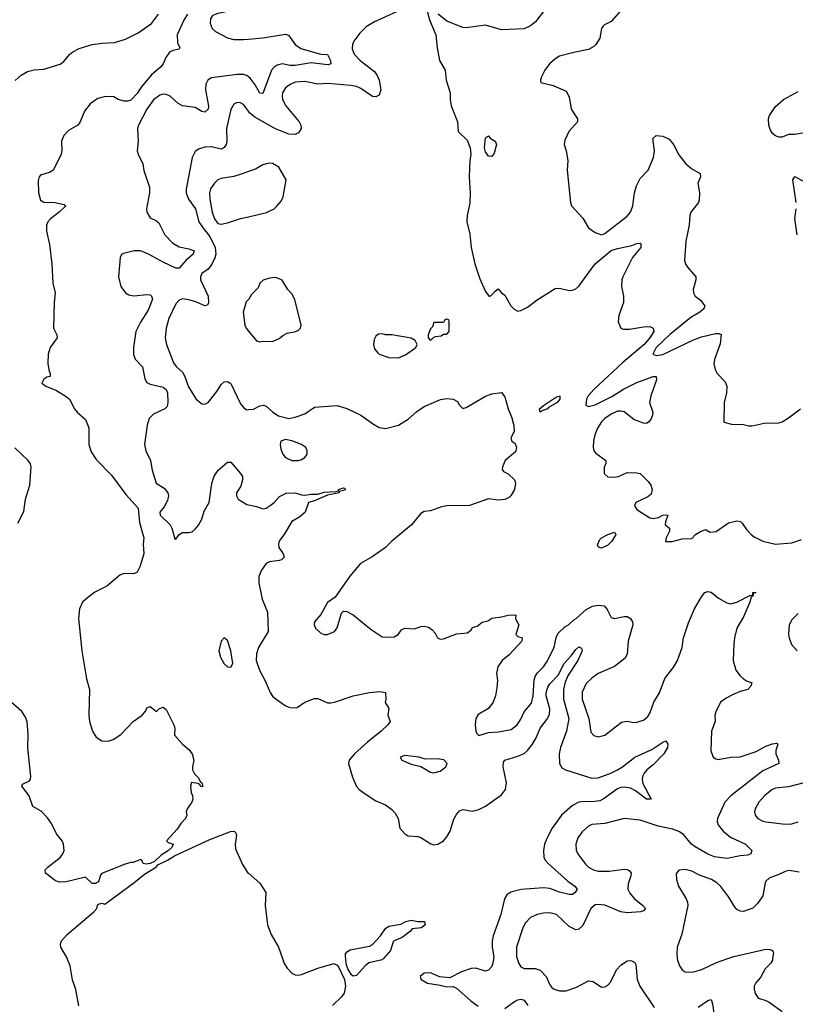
# Model space of a CAD drawing. Header units: inches. Extents: x 2057696 to 2160536, y 827480 to 1016834.
# Tile 260 of 422: x 2128581 to 2133392, y 929717 to 935824. Entities that reach past the tile are written whole.
import ezdxf

# ---------------------------------------------------------------- set-up
doc = ezdxf.new("R2010")
doc.units = ezdxf.units.IN
doc.header["$MEASUREMENT"] = 0
for name, color, linetype in [('C1922', 7, 'Continuous'), ('C1923', 7, 'Continuous'), ('C1932', 7, 'Continuous'), ('C1933', 7, 'Continuous')]:
    doc.layers.add(name, color=color, linetype=linetype)

msp = doc.modelspace()

# ---------------------------------------------------------------- linework, layer by layer
at = {"layer": 'C1922', "color": 5, "elevation": 380}
msp.add_lwpolyline([(2128947.2, 929707.2), (2128928.8, 929808.8), (2128909.2, 929869.2), (2128894.6, 929954.6), (2128875, 930000)], dxfattribs=at)
at = {"layer": 'C1923', "color": 5}
for points, elevation in [([(2130000, 936268.2), (2129990, 936266.6), (2129948.6, 936250), (2129927.9, 936230), (2129890, 936170.7), (2129870, 936124.5), (2129855.6, 936070), (2129857.3, 936030), (2129867.2, 936007.2), (2129910.1, 935950), (2129917.5, 935930), (2129915.9, 935904.1), (2129908.5, 935891.5), (2129890, 935879.9), (2129810, 935863.4), (2129777.7, 935850), (2129764, 935830), (2129761.9, 935801.9), (2129774.7, 935770), (2129796, 935750), (2129870, 935711), (2129910, 935700.4), (2129970, 935701), (2130000, 935703.9)], 420), ([(2129622.5, 935857.5), (2129599.2, 935820.8), (2129557.5, 935730), (2129560.2, 935680.2), (2129574, 935650), (2129570, 935642), (2129530, 935632.3), (2129510, 935622), (2129486.7, 935590), (2129470.4, 935550), (2129454.9, 935530), (2129398.2, 935481.8), (2129334.8, 935405.2), (2129310, 935366.5), (2129270, 935325.6), (2129250, 935319), (2129230, 935318.9), (2129192.8, 935330), (2129164.8, 935344.8), (2129112.4, 935347.6), (2129064.8, 935335.2), (2129017.2, 935302.8), (2128983.8, 935256.2), (2128955.4, 935190), (2128941.5, 935170), (2128883.5, 935136.5), (2128854.8, 935105.2), (2128840.6, 935070), (2128842.4, 935010), (2128837.8, 934990), (2128790, 934893.7), (2128770, 934878), (2128710, 934859.3), (2128701.5, 934850), (2128694.8, 934825.2), (2128696.6, 934750), (2128710, 934705.2), (2128730, 934692.4), (2128798.8, 934690), (2128856.9, 934676.9), (2128867.3, 934670), (2128826, 934630), (2128771.2, 934588.8), (2128755.6, 934570), (2128747, 934550), (2128747.9, 934512.1), (2128765.4, 934430), (2128779.5, 934310), (2128787.3, 934190), (2128801.1, 934130), (2128794.2, 934070), (2128790.2, 933910.2), (2128811.7, 933870), (2128812.7, 933850), (2128770.2, 933790), (2128757.5, 933750), (2128755.8, 933690), (2128762.9, 933642.9), (2128770.4, 933630), (2128770.5, 933610), (2128750, 933606), (2128730, 933594.5), (2128719.3, 933570), (2128743.8, 933550), (2128810, 933523), (2128870, 933487.5), (2128890.2, 933470), (2128921.1, 933410), (2128937, 933390), (2128990, 933344.1), (2129010, 933292.7), (2129010.1, 933190), (2129023.9, 933143.9), (2129055, 933095), (2129150, 932998.7), (2129238.9, 932878.9), (2129315.1, 932795), (2129324.4, 932704.4), (2129351.5, 932610), (2129346.6, 932570), (2129350, 932510), (2129326.8, 932430), (2129310, 932397.7), (2129290, 932387.6), (2129230, 932387.9), (2129201.3, 932378.7), (2129120.6, 932310), (2129047.1, 932272.9), (2129001.8, 932238.2), (2128971.2, 932210), (2128952.3, 932170), (2128945, 932110), (2128966, 931910), (2128996.3, 931736.3), (2129014, 931670), (2129009.3, 931510), (2129014.7, 931470), (2129031.8, 931411.8), (2129054.4, 931374.4), (2129090, 931350.4), (2129130, 931348.7), (2129160.1, 931359.9), (2129208.9, 931391.1), (2129283.9, 931470), (2129340.5, 931510), (2129362.5, 931537.5), (2129370, 931556), (2129390, 931564.7), (2129430, 931532), (2129449.1, 931550.9), (2129470, 931560.7), (2129490, 931544.9), (2129536.5, 931450), (2129543.2, 931430), (2129540.5, 931390), (2129543.7, 931383.7), (2129590, 931330.8), (2129630, 931298), (2129650.6, 931270), (2129660.7, 931230), (2129652.7, 931190), (2129653.4, 931170), (2129665.5, 931145.5), (2129690, 931121), (2129699.6, 931099.6), (2129710.8, 931090), (2129718, 931070), (2129710, 931065.2), (2129702, 931070), (2129699, 931079), (2129686, 931086), (2129647.1, 931092.9), (2129640.4, 931070), (2129644.9, 931030), (2129653, 931010), (2129654.5, 930990), (2129649.4, 930970.6), (2129620.3, 930930), (2129613.4, 930910), (2129617.3, 930890), (2129610.5, 930870), (2129581.3, 930838.7), (2129558, 930802), (2129492, 930730), (2129501, 930721), (2129532, 930710), (2129524.7, 930690), (2129504.7, 930670), (2129458.5, 930641.5), (2129418, 930602), (2129390.6, 930589.4), (2129366, 930586), (2129346, 930590), (2129338, 930610), (2129330, 930615.3), (2129284.7, 930595.3), (2129270, 930596), (2129230, 930582.9), (2129090, 930527.6), (2129082.4, 930517.6), (2129070, 930475.6), (2129050, 930466.6), (2129030, 930465.7), (2128990, 930506), (2128870, 930475.7), (2128830, 930473.2), (2128803.2, 930483.2), (2128741.8, 930530), (2128739.1, 930550), (2128757.6, 930570), (2128832.2, 930627.8), (2128848.8, 930650), (2128856.2, 930670), (2128851.8, 930710), (2128843.4, 930730), (2128810, 930774.2), (2128778.1, 930838.1), (2128753.4, 930873.4), (2128713.8, 930913.8), (2128663.1, 930943.1), (2128639.5, 931010), (2128593.3, 931070), (2128598.9, 931081.1), (2128610, 931089.2), (2128638.9, 931101.1), (2128647.6, 931112.5), (2128649.5, 931130), (2128631.8, 931308.2), (2128634.2, 931390), (2128626.4, 931470), (2128617.5, 931497.5), (2128593.6, 931533.6), (2128507.2, 931610)], 380), ([(2128553.9, 935446.1), (2128590, 935480.2), (2128630, 935503.6), (2128670, 935512.1), (2128730, 935517.1), (2128831.3, 935548.7), (2128854.6, 935565.4), (2128890, 935608.8), (2128910, 935625.7), (2128950, 935645.7), (2129030.3, 935670.3), (2129090, 935678.6), (2129170, 935682.6), (2129237.3, 935702.7), (2129316.6, 935743.4), (2129398.7, 935801.3), (2129442, 935858)], 380), ([(2130000, 935470.1), (2129990, 935478.2), (2129970, 935484.9), (2129930, 935484.7), (2129770, 935462.9), (2129748.2, 935450), (2129735.7, 935424.3), (2129734.5, 935390), (2129751.4, 935288.6), (2129750, 935269.5), (2129730, 935249.8), (2129710, 935255.5), (2129670, 935278.6), (2129589.9, 935289.9), (2129564.1, 935304.1), (2129514.3, 935350), (2129490, 935360.3), (2129470, 935362.2), (2129450, 935356.8), (2129410, 935326), (2129370.1, 935270), (2129317.6, 935170), (2129311.3, 935150), (2129315.8, 935070), (2129310.3, 935010), (2129315.2, 934990), (2129344, 934930), (2129350.5, 934889.5), (2129386.2, 934786.2), (2129386.2, 934750), (2129368.2, 934650), (2129369.2, 934630), (2129390, 934594.9), (2129430, 934577.2), (2129445, 934565), (2129480.6, 934490), (2129530, 934438), (2129570, 934415.9), (2129630, 934403.5), (2129663.7, 934390), (2129657.3, 934370), (2129610.9, 934330), (2129570, 934283.5), (2129550, 934283.5), (2129470, 934319.7), (2129380.8, 934370), (2129330, 934390.7), (2129290.1, 934389.9), (2129225.4, 934374.6), (2129213, 934367), (2129203.7, 934350), (2129194.7, 934230), (2129207.6, 934170), (2129237.1, 934130), (2129258, 934118), (2129290, 934111.2), (2129370, 934120.5), (2129390, 934116.9), (2129398.5, 934110), (2129405, 934090), (2129378.2, 934021.8), (2129330, 933948.4), (2129300.9, 933890), (2129286.7, 933790), (2129287.2, 933747.2), (2129298, 933718), (2129342.6, 933670), (2129357.1, 933597.1), (2129370, 933573.4), (2129390, 933563), (2129470, 933545.5), (2129490.5, 933530.5), (2129497.5, 933510), (2129500.8, 933450), (2129495.5, 933424.5), (2129480.5, 933410), (2129410, 933378.2), (2129384.4, 933350), (2129372, 933308), (2129354.2, 933190), (2129363.8, 933150), (2129392.9, 933090), (2129402.9, 933030), (2129427.6, 932950), (2129477.6, 932917.6), (2129499.4, 932890), (2129503.7, 932870), (2129498.2, 932841.8), (2129478, 932802), (2129450.2, 932770), (2129451.5, 932750), (2129514.3, 932690), (2129525.2, 932670), (2129544, 932604), (2129550, 932601), (2129569.6, 932630.4), (2129590, 932643.8), (2129630, 932642.3), (2129650, 932647.4), (2129670, 932663.1), (2129690.7, 932689.3), (2129710, 932724.9), (2129724.6, 932775.4), (2129755.8, 932830), (2129773, 932947.1), (2129786.7, 932993.3), (2129812.6, 933030), (2129870, 933079.5), (2129890, 933079.1), (2129950.3, 933010), (2129962.4, 932990), (2129963, 932970), (2129953, 932930), (2129925.2, 932890), (2129926, 932870), (2129936.9, 932850), (2129990, 932816.5), (2130000, 932814.5)], 420), ([(2130000, 935256.3), (2129970, 935297.4), (2129950, 935308.2), (2129930, 935309.7), (2129910, 935300.5), (2129890, 935266), (2129863.7, 935150), (2129866.5, 935070), (2129861.7, 935050), (2129850, 935031.8), (2129830, 935021.7), (2129770, 935035.1), (2129730, 935034.3), (2129690, 935021.3), (2129670, 935007), (2129650.2, 934969.8), (2129612.9, 934772.9), (2129612.6, 934750), (2129629.1, 934710), (2129670.8, 934650.8), (2129692, 934570), (2129718.3, 934530), (2129759.8, 934479.8), (2129794.4, 934410), (2129798.1, 934370), (2129792.4, 934347.6), (2129773, 934307), (2129750, 934276.2), (2129710.3, 934250), (2129701.6, 934230), (2129703.2, 934210), (2129749.2, 934110), (2129752.6, 934067.4), (2129746.6, 934053.4), (2129730, 934048.2), (2129673.8, 934073.8), (2129630, 934086.9), (2129590, 934092.2), (2129570, 934083.9), (2129550, 934061.3), (2129505.6, 933970), (2129489.3, 933910), (2129483.8, 933850), (2129492.2, 933810), (2129535.1, 933695.1), (2129552.4, 933672.4), (2129590, 933638), (2129606, 933610), (2129626.7, 933550), (2129650, 933508.8), (2129675.9, 933470), (2129710, 933441.3), (2129730, 933439.7), (2129750.7, 933449.3), (2129803.1, 933516.9), (2129830, 933560.5), (2129850, 933577), (2129870, 933580.3), (2129890, 933568), (2129950, 933440.3), (2129970, 933417.6), (2129990, 933404.9), (2130000, 933405.9)], 440), ([(2130000, 934882), (2129954.3, 934865.7), (2129910, 934851.6), (2129830, 934839), (2129810, 934829.9), (2129789, 934811), (2129764.5, 934775.5), (2129757.9, 934750), (2129759.9, 934710), (2129775.2, 934630), (2129790, 934587.8), (2129810, 934560.6), (2129830, 934555), (2129870, 934564), (2129950, 934591), (2130000, 934602.1)], 460), ([(2130000, 934087.9), (2129986.4, 934073.6), (2129966.8, 934010), (2129978, 933930), (2129986, 933910), (2130000, 933892.8)], 460), ([(2128570, 932702), (2128606.1, 932773.9), (2128617.4, 932850), (2128643.7, 932936.3), (2128652.4, 933050), (2128648, 933070), (2128633, 933090), (2128550, 933168.2)], 380), ([(2128875, 930000), (2128870.4, 930010.4), (2128835.9, 930070), (2128833.6, 930090), (2128840.5, 930110), (2128875.7, 930150), (2129041.7, 930290), (2129059, 930310), (2129063.5, 930330), (2129070, 930338.3), (2129090, 930344.8), (2129110, 930337.3), (2129289.6, 930470), (2129355.7, 930524.3), (2129429.2, 930570), (2129438, 930582), (2129498, 930610), (2129541.6, 930638.4), (2129760.6, 930739.4), (2129888.2, 930788.2), (2129910.8, 930790), (2129920.9, 930780.9), (2129926.7, 930766.7), (2129917.7, 930710), (2129920.4, 930680.4), (2129963.4, 930583.4), (2129994.6, 930534.6), (2130000, 930529.7)], 380)]:
    msp.add_lwpolyline(points, dxfattribs=dict(at, elevation=elevation))
at = {"layer": 'C1923', "color": 5, "elevation": 420}
msp.add_lwpolyline([(2129850, 931989.2), (2129830, 931969), (2129815.8, 931910), (2129826.7, 931870), (2129850, 931827.7), (2129870, 931810.7), (2129890, 931806.8), (2129903.7, 931830), (2129891.2, 931908.8), (2129870, 931972.7)], close=True, dxfattribs=at)
at = {"layer": 'C1932', "color": 5}
for points, elevation in [([(2130210.6, 930000), (2130221.3, 929970), (2130239.8, 929939.8), (2130270, 929908.8), (2130290, 929899), (2130310, 929897.6), (2130330, 929901.1), (2130430, 929940.2), (2130530, 929968.7), (2130550, 929960.2), (2130559.3, 929950), (2130596.3, 929870), (2130601.7, 929830), (2130593.8, 929786.2), (2130577.9, 929762.1), (2130522, 929710)], 380), ([(2130836.7, 930000), (2130830, 929992.6), (2130747.1, 929972.9), (2130724.4, 929955.6), (2130670, 929895.7), (2130650, 929891.9), (2130639.7, 929899.7), (2130616.3, 929936.3), (2130606.9, 929966.9), (2130603.1, 930000)], 380), ([(2131520.6, 930000), (2131519.8, 929990), (2131508.8, 929951.2), (2131490, 929928.5), (2131470, 929922.2), (2131410, 929941.2), (2131381.4, 929938.6), (2131321.8, 929918.2), (2131250, 929881.2), (2131186, 929886), (2131130, 929911.6), (2131090, 929909), (2131064.7, 929890), (2131072, 929870), (2131110, 929847.7), (2131190, 929836.3), (2131230, 929824.9), (2131270, 929827.3), (2131290, 929817.3), (2131378.5, 929738.6), (2131424.8, 929704.8)], 420), ([(2131666.6, 930000), (2131674.3, 929974.3), (2131689.3, 929949.3), (2131710, 929939.1), (2131778.5, 929938.5), (2131810, 929929.1), (2131846.2, 929890), (2131870, 929837.1), (2131881.5, 929821.5), (2131896.3, 929810), (2131930, 929800.2), (2131970, 929800.6), (2132030, 929820.2), (2132110, 929861.6), (2132137.9, 929857.9), (2132190, 929823.1), (2132210, 929824.9), (2132230, 929834.9), (2132245.7, 929854.3), (2132282.3, 929930), (2132310, 929960.3), (2132350, 929985.5), (2132370, 929987.7), (2132383.4, 929983.4), (2132395.8, 929975.8), (2132403, 929963), (2132412.2, 929870), (2132427.5, 929830), (2132515.9, 929695.9)], 440), ([(2132660.2, 930000), (2132661.3, 929990), (2132674.6, 929954.6), (2132690.7, 929930), (2132710, 929917.1), (2132755.2, 929915.2), (2132812.4, 929932.4), (2132903.9, 929976.1), (2132974.1, 930000)], 460), ([(2133251.5, 930000), (2133250, 929989.6), (2133238.6, 929970), (2133204.3, 929935.7), (2133177.1, 929882.9), (2133148.1, 929850), (2133136.8, 929830), (2133136.3, 929810), (2133143.6, 929783.6), (2133159.5, 929759.5), (2133170, 929751.7), (2133210, 929741.1), (2133230.6, 929730), (2133310, 929672.2)], 460), ([(2131590, 929690.2), (2131650, 929734.6), (2131670, 929744.8), (2131690, 929748.4), (2131710, 929742.3), (2131733.2, 929710)], 420), ([(2132790, 929698), (2132850, 929740.4), (2132870, 929746), (2132878.9, 929718.9), (2132890.3, 929630)], 440)]:
    msp.add_lwpolyline(points, dxfattribs=dict(at, elevation=elevation))
at = {"layer": 'C1933', "color": 5}
for points, elevation in [([(2130990, 935906.5), (2130782.6, 935810), (2130730, 935779), (2130690, 935740.4), (2130654.2, 935690), (2130645.2, 935670), (2130643.8, 935643.8), (2130655.8, 935610), (2130693.8, 935570), (2130782.2, 935502.2), (2130798.9, 935478.9), (2130810.7, 935449.3), (2130821.2, 935390), (2130810, 935355.1), (2130790, 935345.1), (2130770, 935348.3), (2130697.8, 935397.8), (2130670, 935408.7), (2130635, 935415), (2130491.6, 935428.4), (2130430, 935425.2), (2130350, 935440.2), (2130290, 935435.7), (2130258.2, 935421.8), (2130230, 935400.4), (2130212.1, 935370), (2130208.6, 935350), (2130211.8, 935330), (2130231.6, 935290), (2130313.6, 935190), (2130324.7, 935170), (2130327.9, 935150), (2130310, 935122.4), (2130290, 935112.8), (2130250, 935114.9), (2130167.2, 935147.2), (2130039.3, 935219.3), (2130006.9, 935246.9), (2130000, 935256.3)], 440), ([(2131101.9, 935901.9), (2131123, 935823), (2131162, 935730), (2131170.4, 935650.4), (2131185.3, 935570), (2131220.4, 935510), (2131226, 935450), (2131250.3, 935370), (2131250.3, 935330), (2131258.3, 935290), (2131297, 935190), (2131301.6, 935130), (2131356.6, 935076.6), (2131375.5, 935030), (2131378.7, 934990), (2131372.9, 934950), (2131369.1, 934850), (2131375.6, 934750), (2131373.5, 934686.5), (2131356.5, 934610), (2131354, 934570), (2131372.8, 934492.8), (2131382.3, 934410), (2131404.9, 934310), (2131436, 934216), (2131470, 934138.8), (2131492.5, 934107.5), (2131506.3, 934113.7), (2131530, 934141), (2131550, 934154.8), (2131570.5, 934130.5), (2131590, 934116), (2131628.5, 934050), (2131648.2, 934028.2), (2131670, 934016.4), (2131690, 934019.3), (2131730, 934040.5), (2131790, 934085.5), (2131903.3, 934156.7), (2131930, 934159.1), (2131990, 934144.9), (2132010, 934145.5), (2132030, 934154), (2132050, 934170.8), (2132150.4, 934309.6), (2132250, 934392.1), (2132290, 934405.7), (2132377.4, 934422.6), (2132410, 934435.8), (2132430, 934437.3), (2132433.7, 934433.7), (2132433.4, 934410), (2132381.3, 934350), (2132321.5, 934230), (2132316.1, 934210), (2132314.7, 934170), (2132326.2, 934110), (2132327.2, 934070), (2132297.6, 933990), (2132293, 933950), (2132310, 933911), (2132325.2, 933905.2), (2132363.8, 933903.8), (2132450, 933919.1), (2132490, 933920.3), (2132510.2, 933910.2), (2132514, 933890), (2132490.1, 933850), (2132453.8, 933810), (2132321.8, 933698.2), (2132141.6, 933530), (2132107.3, 933490), (2132096.5, 933470), (2132093.2, 933433.2), (2132110, 933425.5), (2132150, 933435), (2132253.4, 933486.6), (2132327.2, 933532.8), (2132410, 933573.6), (2132510, 933610.2), (2132530, 933610.3), (2132530.3, 933590), (2132496.4, 933490), (2132488.2, 933450), (2132508, 933390), (2132506, 933370), (2132495.6, 933344.4), (2132484, 933330), (2132470, 933319.5), (2132450, 933320.7), (2132390, 933345.1), (2132330, 933390.9), (2132310, 933396.8), (2132290, 933396), (2132250, 933377.7), (2132210.4, 933350), (2132190.3, 933330), (2132164.2, 933290), (2132148.9, 933250), (2132139.5, 933210), (2132137.6, 933170), (2132143, 933150), (2132155.6, 933135.6), (2132216, 933090), (2132216, 933070), (2132206.8, 933050), (2132207.3, 933010), (2132228.5, 932988.5), (2132265.5, 932985.5), (2132295.3, 932990), (2132350, 933014.8), (2132410, 933013.4), (2132430, 933008.2), (2132480, 932960), (2132496.8, 932936.8), (2132505.2, 932910), (2132498.2, 932881.8), (2132476.5, 932863.5), (2132403, 932830), (2132394.4, 932810), (2132410, 932786), (2132490, 932733.4), (2132510, 932730.3), (2132543.3, 932736.7), (2132570.5, 932750.5), (2132593.7, 932753.7), (2132602, 932750), (2132586.8, 932710), (2132584.7, 932690), (2132610.8, 932670.8), (2132611, 932651), (2132590.8, 932610), (2132586, 932590), (2132590, 932586.8), (2132627.5, 932587.5), (2132690, 932604.9), (2132750, 932606), (2132774, 932630), (2132804, 932650), (2132830, 932658.8), (2132838.8, 932658.8), (2132864.9, 932644.9), (2132901.2, 932650), (2132977.3, 932702.8), (2133030, 932716.5), (2133051.2, 932711.2), (2133061.8, 932701.8), (2133090, 932661.6), (2133119.1, 932630), (2133137.2, 932617.2), (2133190, 932590.3), (2133270, 932571.7), (2133370, 932579.6), (2133430, 932598.9)], 460), ([(2131840.4, 935890), (2131780.9, 935810), (2131750, 935785.6), (2131710, 935767.7), (2131570, 935761.6), (2131470, 935789.8), (2131350, 935772.8), (2131330, 935776.4), (2131230, 935814.8), (2131177.4, 935857.4)], 460), ([(2132310, 935880.9), (2132250, 935812.3), (2132208.5, 935791.5), (2132198.4, 935781.6), (2132190.4, 935769.6), (2132178.7, 935710), (2132155.3, 935670), (2132142.6, 935657.4), (2132110, 935639.1), (2132018.4, 935621.6), (2131930, 935598), (2131899.9, 935580.1), (2131866.8, 935550), (2131838.8, 935510), (2131818, 935470), (2131812, 935450), (2131814, 935434), (2131890, 935416), (2131970, 935380.7), (2131990, 935344.7), (2132002.4, 935270), (2132042, 935210), (2132042, 935190), (2131986.7, 935130), (2131962.8, 935077.2), (2131958, 935050), (2131970.4, 935010), (2131980.3, 934950), (2131978, 934890), (2131997.1, 934690), (2132003.8, 934670), (2132073.2, 934593.2), (2132110, 934533), (2132150, 934503.1), (2132190, 934490.3), (2132210, 934498.3), (2132350, 934606), (2132369.8, 934630.2), (2132384.1, 934670), (2132393.9, 934750), (2132406.3, 934793.7), (2132430, 934839.6), (2132479.8, 934890), (2132512.4, 934970), (2132519.4, 935010), (2132509.8, 935070), (2132511.3, 935088.7), (2132530, 935106.7), (2132570, 935101.7), (2132610, 935082.4), (2132637.1, 935050), (2132670, 934986.8), (2132714, 934930), (2132750, 934899.1), (2132802.8, 934870), (2132804, 934850), (2132788.2, 934810), (2132797.6, 934750), (2132795.5, 934704.5), (2132790.8, 934690), (2132744, 934630), (2132738, 934610), (2132733, 934550), (2132712.7, 934450), (2132705.5, 934330), (2132710.7, 934310), (2132724, 934290), (2132774.8, 934230), (2132776, 934210), (2132758.8, 934150), (2132761, 934130), (2132771, 934110), (2132803.4, 934083.4), (2132830.5, 934050), (2132824.4, 934030), (2132800.3, 934010), (2132743.9, 933976.1), (2132610.8, 933870), (2132529.4, 933790), (2132508.5, 933750), (2132530, 933740.3), (2132570, 933747.3), (2132761.3, 933838.7), (2132810, 933857.5), (2132897, 933877), (2132917.4, 933877.4), (2132931.5, 933871.5), (2132926.9, 933813.1), (2132890, 933715.3), (2132886, 933690), (2132894.4, 933654.4), (2132907.7, 933630), (2132957.3, 933577.3), (2132967.7, 933550), (2132965.5, 933510), (2132950.6, 933450), (2132948.3, 933328.3), (2132996.1, 933316.1), (2133070, 933312.7), (2133103.8, 933303.8), (2133123.8, 933303.8), (2133198.5, 933321.5), (2133290, 933323.2), (2133310, 933329.4), (2133350, 933354), (2133424.5, 933410)], 480), ([(2130000, 935703.9), (2130090, 935712.4), (2130230, 935733.4), (2130248.4, 935728.4), (2130289.3, 935669.3), (2130324.9, 935644.9), (2130450, 935610.2), (2130490, 935608.5), (2130508.5, 935571.5), (2130510.2, 935550), (2130495.1, 935544.9), (2130474.4, 935545.6), (2130390, 935556.9), (2130290, 935539.1), (2130259.5, 935539.5), (2130210, 935549.3), (2130177.9, 935542.1), (2130158.8, 935530), (2130143.7, 935510), (2130090, 935365.6), (2130070, 935368.5), (2130040.6, 935420.6), (2130010, 935462), (2130000, 935470.1)], 420), ([(2133450, 935121.7), (2133390, 935112.2), (2133350, 935111.1), (2133310, 935096.4), (2133290, 935095.4), (2133270, 935103.1), (2133250, 935118), (2133238, 935138), (2133228.1, 935170), (2133226.2, 935210), (2133232.1, 935230), (2133270, 935285.7), (2133318.4, 935330), (2133410, 935379.5)], 480), ([(2130000, 934602.1), (2130112.9, 934627.1), (2130159.3, 934650), (2130174.9, 934665.1), (2130202, 934698), (2130214.6, 934725.4), (2130234, 934830), (2130188.7, 934910), (2130150, 934932.7), (2130130, 934934.5), (2130109.4, 934929.4), (2130090, 934924.2), (2130042.7, 934897.3), (2130000, 934882)], 460), ([(2133396.9, 934690), (2133377.2, 934830), (2133390, 934851), (2133450, 934817.6)], 480), ([(2133404.2, 934490), (2133388.3, 934590), (2133396.9, 934650)], 480), ([(2130000, 933892.8), (2130050, 933831.3), (2130070, 933826.8), (2130089.2, 933830.8), (2130150, 933827.7), (2130190, 933846.4), (2130214, 933866), (2130240.5, 933879.5), (2130293.2, 933890), (2130310, 933897.6), (2130322.4, 933910), (2130327.6, 933930), (2130287.5, 934087.5), (2130270, 934124), (2130244, 934150), (2130210, 934208), (2130170, 934224), (2130130, 934221.2), (2130090.9, 934209.1), (2130071.3, 934190), (2130059.8, 934160.2), (2130019.6, 934120.4), (2130002, 934090), (2130000, 934087.9)], 460), ([(2130000, 933405.9), (2130030.9, 933409.1), (2130070, 933428.2), (2130092.4, 933432.4), (2130110, 933427.3), (2130150.4, 933390.4), (2130186.9, 933366.9), (2130250, 933350.6), (2130290, 933358), (2130350, 933379.1), (2130410, 933421.6), (2130550, 933430.3), (2130610, 933412), (2130697.3, 933370), (2130774.7, 933314.7), (2130810, 933295.5), (2130850, 933288.4), (2130930, 933308.2), (2130990, 933346.4), (2131045.4, 933394.6), (2131090, 933425.7), (2131191.2, 933468.8), (2131230, 933474.7), (2131270.1, 933470.1), (2131295.9, 933455.9), (2131310, 933432.7), (2131330, 933412.7), (2131350, 933418), (2131470, 933488.4), (2131510, 933503), (2131570, 933510.8), (2131590, 933484.7), (2131610.3, 933410), (2131634.3, 933354.3), (2131647, 933307), (2131647.6, 933270), (2131628.2, 933230), (2131634.4, 933210), (2131654.4, 933194.4), (2131662.5, 933170), (2131657.4, 933142.6), (2131593, 933090), (2131576.3, 933050), (2131574.4, 933034.4), (2131582, 933022), (2131610, 933006.4), (2131650.4, 932970), (2131655.5, 932950), (2131650.6, 932910), (2131630, 932874), (2131618.4, 932861.6), (2131590, 932847), (2131550, 932844.5), (2131490, 932852), (2131370.2, 932809.8), (2131230, 932808.8), (2131197.8, 932802.2), (2131130, 932778.4), (2131090, 932773.6), (2131070, 932761.6), (2131012.2, 932690), (2130890.4, 932590), (2130849.3, 932550.7), (2130767.6, 932492.4), (2130695.8, 932450), (2130628.7, 932371.3), (2130538, 932242), (2130490, 932208.7), (2130450, 932134), (2130410, 932088), (2130407.2, 932070), (2130416.5, 932050), (2130450, 932018.9), (2130470, 932010.4), (2130490, 932010.4), (2130534.5, 932030), (2130550, 932050.8), (2130577.5, 932142.5), (2130590, 932154.8), (2130610, 932153.4), (2130650, 932133), (2130761.4, 932041.4), (2130830, 931996.3), (2130850, 931993), (2130904.5, 931995.5), (2130929, 932010), (2130950, 932038.8), (2130969.6, 932050.4), (2131030, 932044.6), (2131070, 932060.4), (2131090, 932062.4), (2131116.5, 932056.5), (2131139.9, 932039.9), (2131158.9, 932018.9), (2131172.4, 931990), (2131190, 931981.6), (2131210, 931984.4), (2131290, 932014.1), (2131358.5, 932021.5), (2131381.5, 932038.5), (2131390, 932054.2), (2131417.9, 932062.1), (2131450, 932087.8), (2131483.9, 932096.1), (2131510, 932111.6), (2131570, 932119.5), (2131610.4, 932130.4), (2131653.4, 932133.4), (2131658, 932130), (2131656, 932110), (2131659.8, 932099.8), (2131678, 932070), (2131658.8, 932010), (2131670, 931998.8), (2131698, 931990), (2131694.9, 931970), (2131616.5, 931883.5), (2131574, 931850), (2131547, 931810), (2131539.5, 931770), (2131544.1, 931724.1), (2131541.4, 931678.6), (2131532.4, 931630), (2131518.6, 931590), (2131490, 931551.3), (2131425.5, 931514.5), (2131410.8, 931490), (2131407.3, 931450), (2131411, 931411), (2131416.9, 931396.9), (2131430, 931384.7), (2131490, 931403.1), (2131550, 931406.4), (2131630, 931421.2), (2131666.9, 931450), (2131690, 931484.4), (2131709.9, 931530.1), (2131755.3, 931584.7), (2131766.7, 931630), (2131772.7, 931727.3), (2131778.1, 931750), (2131790, 931770.2), (2131830, 931810.2), (2131850, 931840.9), (2131895.5, 931930), (2131908.5, 931991.5), (2131921.1, 932018.9), (2131962.5, 932057.5), (2131984.7, 932070), (2132018.4, 932101.6), (2132033.6, 932110), (2132094.5, 932165.5), (2132133.8, 932186.2), (2132170, 932192.7), (2132207.3, 932187.3), (2132225.5, 932165.5), (2132250, 932115.8), (2132270, 932109.1), (2132330, 932122.8), (2132350, 932121.5), (2132370.3, 932110), (2132382.3, 932090), (2132384.4, 932070), (2132356.1, 931970), (2132350.2, 931890), (2132336.2, 931863.8), (2132270, 931811.8), (2132170, 931768.7), (2132130, 931740.3), (2132094.1, 931705.9), (2132070, 931652.3), (2132069.4, 931610), (2132111, 931490), (2132124.4, 931404.4), (2132143.4, 931383.4), (2132170, 931374.9), (2132210, 931386.7), (2132314.2, 931465.8), (2132350, 931472.2), (2132390, 931464.7), (2132410, 931465.8), (2132450, 931478.2), (2132477.9, 931502.1), (2132492.4, 931527.6), (2132515, 931590), (2132550.4, 931649.6), (2132582.1, 931737.9), (2132638.6, 931810), (2132660.5, 931850), (2132689.9, 931930), (2132698.1, 931990), (2132730, 932083), (2132767.8, 932170), (2132810, 932244), (2132830, 932270.5), (2132850, 932278), (2132870, 932273), (2132916, 932236), (2132966.9, 932206.9), (2132990, 932201.2), (2133030, 932210.2), (2133114.8, 932254.8), (2133128.7, 932251.3), (2133129.4, 932270), (2133150, 932271), (2133131, 932269), (2133131, 932251), (2133118, 932242), (2133110.4, 932210.4), (2133070, 932120.7), (2133029.1, 932050), (2133014.3, 931990), (2133010.3, 931950), (2133007, 931850), (2133023.7, 931790), (2133050, 931753.4), (2133070, 931735.5), (2133090, 931722.4), (2133122.8, 931710), (2133117, 931690), (2133098, 931670), (2133050, 931657.2), (2133003, 931637), (2132963.8, 931616.2), (2132929, 931590), (2132899.6, 931530), (2132894, 931510), (2132896, 931470), (2132871.5, 931410), (2132868.8, 931288.8), (2132882.8, 931250), (2132898.5, 931238.5), (2132914.4, 931234.4), (2132991.3, 931248.7), (2133050, 931252.2), (2133150, 931284.4), (2133210, 931317.4), (2133250, 931332), (2133276.8, 931336.8), (2133284.7, 931330), (2133270.4, 931290), (2133270.4, 931270), (2133287.7, 931230), (2133290.5, 931210), (2133190, 931165.4), (2132992, 931010), (2132956, 930970), (2132910.2, 930870), (2132908.5, 930850), (2132914, 930830), (2132944.5, 930790), (2132990, 930754), (2133082.6, 930710), (2133123, 930670), (2133117.3, 930650), (2133097.4, 930642.6), (2133050, 930638.3), (2132970, 930621.4), (2132890, 930631.7), (2132850, 930648.2), (2132770, 930693), (2132748.1, 930710), (2132698, 930770), (2132670, 930788.4), (2132630, 930803), (2132541.1, 930821.1), (2132430, 930859.1), (2132330, 930868.9), (2132210, 930838.8), (2132130, 930832.6), (2132110, 930822), (2132070, 930786.6), (2132043.2, 930750), (2132030.2, 930710), (2132033.3, 930673.3), (2132043.2, 930650), (2132090, 930586.3), (2132110, 930567.1), (2132140.5, 930550), (2132170, 930543), (2132238.3, 930541.7), (2132330, 930554.7), (2132352.1, 930552.1), (2132364.2, 930544.2), (2132373.4, 930530), (2132372.9, 930512.9), (2132356, 930464), (2132353.8, 930430), (2132365.5, 930405.5), (2132392.2, 930372.2), (2132446.4, 930330), (2132463, 930310), (2132450, 930297), (2132431.3, 930290), (2132350, 930283.9), (2132310, 930290.7), (2132210, 930331.1), (2132170, 930336.1), (2132150, 930332.6), (2132123.2, 930310), (2132075, 930205), (2132050, 930182.8), (2132030, 930178.4), (2131990, 930199.3), (2131910, 930273.1), (2131870, 930284.2), (2131830, 930282.2), (2131790, 930274), (2131750, 930254.7), (2131717.8, 930222.2), (2131702.2, 930190), (2131662.6, 930070), (2131663.5, 930010), (2131666.6, 930000)], 440), ([(2131934, 933490), (2131930.8, 933489.3)], 440), ([(2130000, 932814.5), (2130050, 932804.4), (2130089, 932789), (2130110, 932794.9), (2130134.7, 932810), (2130159.7, 932830), (2130193.3, 932866.7), (2130233.4, 932886.6), (2130290, 932890.2), (2130330, 932876.4), (2130350, 932874.4), (2130390, 932881.3), (2130430, 932880.5), (2130470, 932892.8), (2130542, 932898), (2130558, 932902), (2130558, 932910), (2130590, 932921), (2130597.3, 932917.3), (2130601, 932910), (2130590, 932902.7), (2130562, 932898), (2130562, 932890), (2130490, 932875.3), (2130410, 932839), (2130372, 932830), (2130351, 932770), (2130318.8, 932741.2), (2130270, 932712), (2130224.1, 932635.9), (2130190, 932589.2), (2130185.6, 932570), (2130189.4, 932550), (2130215.8, 932510), (2130221.6, 932490), (2130205.4, 932474.6), (2130191.3, 932468.7), (2130130, 932460.4), (2130110.5, 932450), (2130081.5, 932410), (2130064.7, 932370), (2130064.6, 932330), (2130084.6, 932230), (2130118.6, 932150), (2130121.9, 932030), (2130062.9, 931930), (2130049.5, 931890), (2130048.7, 931848.7), (2130068.3, 931790), (2130103.7, 931723.7), (2130134.5, 931650), (2130150, 931628.5), (2130171.6, 931610), (2130227.7, 931570), (2130250, 931559.7), (2130270, 931554.9), (2130302.5, 931557.5), (2130350, 931590.7), (2130410, 931613.4), (2130430, 931613), (2130490, 931587.4), (2130510, 931585.7), (2130534, 931590), (2130650, 931629.2), (2130751.2, 931651.2), (2130817.4, 931657.4), (2130851, 931650), (2130853, 931610), (2130848.2, 931588.2), (2130870.6, 931550.6), (2130864.9, 931510), (2130879.1, 931470), (2130864.9, 931450), (2130822.3, 931410), (2130737.6, 931342.4), (2130658.3, 931270), (2130625.2, 931230), (2130619.6, 931210), (2130644.5, 931124.5), (2130670, 931068.4), (2130686.7, 931050), (2130730, 931017.4), (2130790, 930978.9), (2130850, 930954.3), (2130890, 930924.9), (2130910, 930902), (2130929.1, 930870), (2130939.5, 930810), (2130970, 930773), (2130990, 930762.4), (2131050, 930758), (2131070, 930751.8), (2131131.3, 930711.3), (2131150, 930706.7), (2131175.1, 930710), (2131210, 930730.3), (2131230, 930755.6), (2131251.4, 930790), (2131274.5, 930865.5), (2131290, 930894), (2131310, 930917.1), (2131330, 930924.4), (2131390, 930914.9), (2131430, 930925.8), (2131470, 930945.8), (2131570, 931015.6), (2131593.6, 931050), (2131601, 931090), (2131579.2, 931190), (2131581.9, 931218.1), (2131590, 931230.2), (2131670, 931254.8), (2131710, 931273), (2131731.2, 931290), (2131761.1, 931330), (2131785, 931370), (2131809.9, 931430.1), (2131850, 931483.2), (2131866.7, 931513.3), (2131868.7, 931550), (2131846.8, 931630), (2131846.6, 931650), (2131856.7, 931683.3), (2131870, 931703.5), (2131921.7, 931758.3), (2131958.2, 931830), (2132001.7, 931878.3), (2132030, 931918), (2132050, 931933.4), (2132066.4, 931926.4), (2132070, 931908.7), (2132042.6, 931850), (2131982.7, 931757.4), (2131965.5, 931714.5), (2131954.7, 931670), (2131953.4, 931610), (2131986.6, 931490), (2131972.9, 931410), (2131936, 931310), (2131927.3, 931270), (2131929.4, 931209.4), (2131943.4, 931183.4), (2131967.7, 931170), (2132130, 931118.9), (2132170, 931121.8), (2132248, 931150), (2132288.3, 931170), (2132321.1, 931190), (2132397.6, 931250), (2132502, 931298), (2132570, 931342.4), (2132590, 931350.6), (2132600.5, 931330), (2132600.3, 931310), (2132576.9, 931270), (2132510, 931202.7), (2132470.3, 931170), (2132454, 931150), (2132444.9, 931130), (2132442.2, 931110), (2132447.2, 931087.2), (2132498, 930990), (2132470, 930988.9), (2132400.8, 931040.8), (2132370, 931057.5), (2132330, 931064.1), (2132310, 931060.5), (2132290, 931052.4), (2132207, 930993), (2132180.4, 930979.6), (2132146.4, 930973.6), (2132066.7, 930973.3), (2132049.1, 930970), (2132010.2, 930950), (2131942.2, 930890), (2131884.1, 930810), (2131850, 930746), (2131836.8, 930710), (2131830.2, 930670), (2131831.9, 930630), (2131841.1, 930610), (2131858.4, 930590), (2131980.8, 930480.8), (2132024.6, 930450), (2132038.4, 930430), (2132026, 930410), (2132010, 930398), (2131990, 930397.6), (2131930, 930412.6), (2131870, 930434), (2131830, 930438.9), (2131691.1, 930428.9), (2131626.9, 930413.1), (2131603.7, 930396.3), (2131588.9, 930371.1), (2131565.5, 930274.5), (2131517.8, 930142.2), (2131511.1, 930108.9), (2131511, 930070), (2131521.5, 930010), (2131520.6, 930000)], 420), ([(2133410, 932141.2), (2133370, 932101.2), (2133353.4, 932070), (2133350.6, 932010.6), (2133354, 931990), (2133367.9, 931947.9), (2133402.8, 931910)], 460), ([(2133470, 931095.7), (2133350, 931064.8), (2133270, 931057.8), (2133248.9, 931050), (2133200.9, 931010), (2133166, 930970), (2133144.2, 930930), (2133139.5, 930910), (2133143.8, 930890), (2133159.1, 930870), (2133190, 930853.4), (2133210, 930847.6), (2133330, 930834.7), (2133370, 930836.9), (2133410, 930848.4)], 460), ([(2133416.4, 930536.4), (2133354.1, 930545.9), (2133330, 930540.8), (2133290, 930521), (2133250, 930508.2), (2133230, 930498.9), (2133210, 930480.7), (2133204.7, 930470), (2133191.3, 930390), (2133158.6, 930341.4), (2133127.9, 930312.1), (2133070, 930292.1), (2133050, 930293.7), (2133030, 930304), (2133010, 930329.6), (2132980.8, 930380.8), (2132930, 930446.6), (2132906.3, 930470), (2132873.3, 930490), (2132798.4, 930518.4), (2132750, 930543), (2132710, 930553.3), (2132670.7, 930549.3), (2132654, 930526), (2132654.9, 930490), (2132666.7, 930450), (2132716, 930370), (2132724, 930350), (2132725.8, 930330), (2132689.2, 930150.8), (2132659.5, 930070), (2132657, 930030), (2132660.2, 930000)], 460), ([(2130000, 930529.7), (2130070, 930467.3), (2130107.7, 930410), (2130104.2, 930330), (2130119, 930210), (2130141.5, 930150), (2130185.5, 930070), (2130210.6, 930000)], 380), ([(2130603.1, 930000), (2130602, 930010), (2130602.8, 930030), (2130615.1, 930044.9), (2130630, 930053.8), (2130750, 930078), (2130770, 930086.5), (2130819.3, 930140.7), (2130850, 930187.4), (2130870, 930201.4), (2130946.1, 930213.9), (2130975.3, 930230), (2131010, 930238.8), (2131050.9, 930230.9), (2131092, 930230), (2131096.3, 930210), (2131074, 930190), (2131015.9, 930184.1), (2131005.5, 930170), (2130953.4, 930130), (2130903, 930110), (2130896.7, 930103.3), (2130881.8, 930050), (2130836.7, 930000)], 380), ([(2132974.1, 930000), (2133010, 930012.2), (2133210, 930058.4), (2133237.2, 930057.2), (2133250.3, 930050.3), (2133256.7, 930036.7), (2133251.5, 930000)], 460)]:
    msp.add_lwpolyline(points, dxfattribs=dict(at, elevation=elevation))
for points, elevation in [([(2131510, 934976), (2131490, 934977.6), (2131470, 935005.1), (2131463.7, 935030), (2131470, 935092), (2131490, 935104.7), (2131498.8, 935090), (2131530.7, 935070), (2131539.1, 935050), (2131523.4, 934996.6)], 460), ([(2131230, 933966), (2131218, 933962), (2131210, 933946), (2131150, 933946), (2131142, 933918), (2131130, 933906), (2131114, 933870), (2131114, 933850), (2131130, 933834), (2131147.3, 933852.7), (2131160.4, 933859.6), (2131196.4, 933863.6), (2131210, 933874), (2131230, 933874), (2131246, 933890), (2131246, 933950), (2131242, 933962)], 460), ([(2130830, 933875.3), (2130806, 933874), (2130790, 933862), (2130779.8, 933840.2), (2130774.8, 933810), (2130782.8, 933782.8), (2130799.8, 933759.8), (2130811.3, 933750), (2130870, 933728), (2130930, 933727.3), (2130974.8, 933745.2), (2131038, 933790), (2131046, 933810), (2131034.6, 933834.6), (2131008.4, 933848.4), (2130888.4, 933868.4), (2130849.1, 933869.1)], 460), ([(2131930.8, 933489.3), (2131932.2, 933470), (2131916, 933450), (2131861.8, 933418.2), (2131855.3, 933410), (2131821.4, 933398.6), (2131810, 933389.8), (2131805.6, 933410), (2131829.6, 933430), (2131910, 933484.9)], 440), ([(2130230, 933219.7), (2130201.6, 933210), (2130197, 933190), (2130200.5, 933160.5), (2130212.4, 933130), (2130230, 933108.2), (2130270, 933090.4), (2130309.7, 933090.4), (2130330, 933095.8), (2130350, 933108.4), (2130363.6, 933130), (2130363.6, 933150), (2130355.1, 933170), (2130330, 933189.6), (2130270, 933210.8)], 440), ([(2132190, 932546.5), (2132171.8, 932551.8), (2132165.7, 932565.7), (2132180.5, 932599.5), (2132190, 932610.2), (2132230, 932631.3), (2132270, 932644.9), (2132278, 932630), (2132253.7, 932590), (2132230, 932564.7)], 440), ([(2130970, 931259), (2130942, 931250), (2130952, 931230), (2131010, 931205.5), (2131070, 931190.8), (2131130, 931157.1), (2131150, 931153), (2131190, 931162), (2131225.2, 931190), (2131233.2, 931210), (2131212.7, 931232.7), (2131170, 931239.7), (2131097.2, 931237.2), (2131058, 931250)], 440)]:
    msp.add_lwpolyline(points, close=True, dxfattribs=dict(at, elevation=elevation))

doc.saveas('drawing.dxf')
